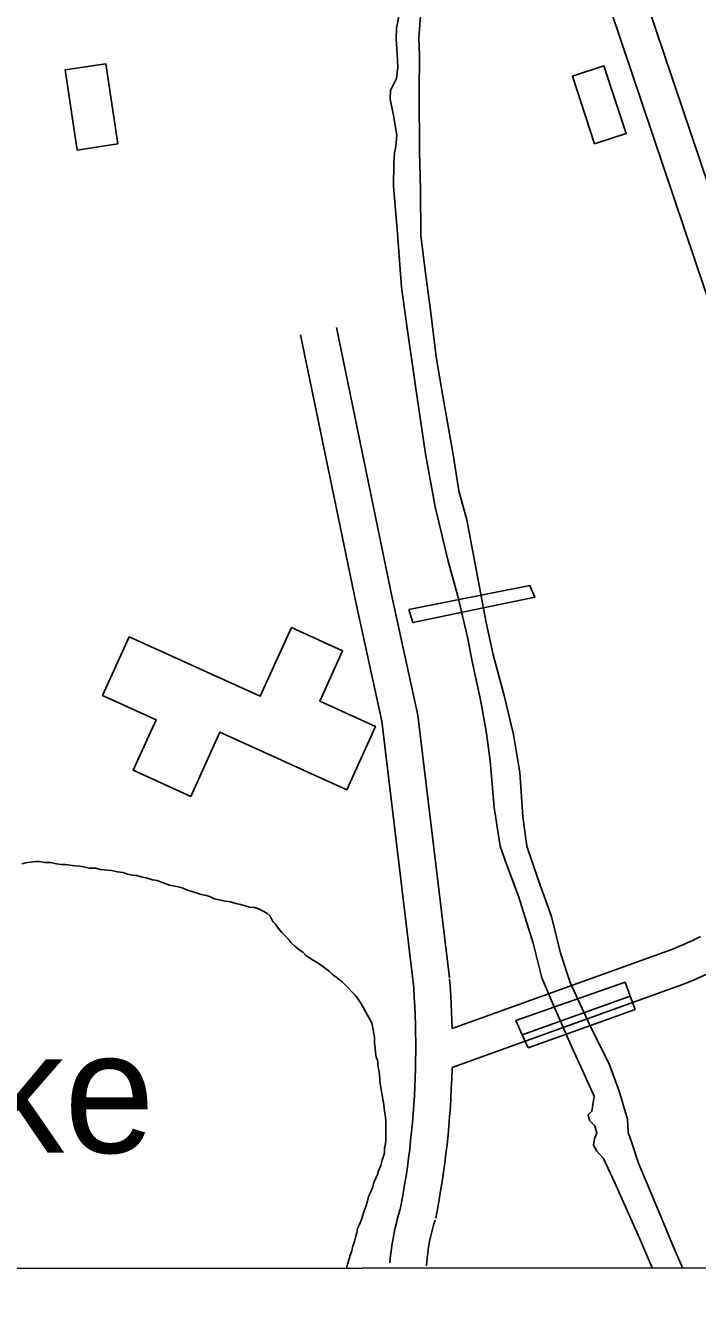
# Model space of a CAD drawing. Extents: x 3297716 to 3335574, y 688621 to 713991.
# Drawn here: x 3331741 to 3332293, y 693999 to 695051 of the extents above; entities that cross this region are included whole.
import ezdxf

# ---------------------------------------------------------------- set-up
doc = ezdxf.new("R2010")
doc.units = 0
for name, color, linetype in [('V-BLDG-OTLN', 7, 'Continuous'), ('V-BRDG-OTLN', 7, 'Continuous'), ('V-GRID-FRAM', 7, 'Continuous'), ('V-RIVR-IDEN', 7, 'Continuous'), ('V-ROAD-CNTR', 7, 'Continuous'), ('V-TOPO-SHOR', 7, 'Continuous')]:
    doc.layers.add(name, color=color, linetype=linetype)

msp = doc.modelspace()

# ---------------------------------------------------------------- linework, layer by layer
at = {"layer": 'V-BLDG-OTLN'}
for points in [[(3331783.8, 694948.8), (3331774, 695014.7), (3331807.4, 695019.7), (3331817.2, 694953.8)], [(3332208.9, 694953.8), (3332190.7, 695009.5), (3332216.6, 695018), (3332234.9, 694962.3)], [(3331826.5, 694548.8), (3331934.3, 694500), (3331959.8, 694556.5), (3332001.9, 694537.4), (3331983.2, 694496), (3332028.9, 694475.2), (3332005.4, 694423.2), (3331901, 694470.4), (3331877.2, 694417.7), (3331829.9, 694439.1), (3331848.8, 694480.7), (3331804.7, 694500.6)]]:
    msp.add_lwpolyline(points, close=True, dxfattribs=at)
at = {"layer": 'V-BRDG-OTLN'}
msp.add_line((3332149.5, 694221.8), (3332238.1, 694253.5), dxfattribs=at)
for points in [[(3332056.2, 694571.3), (3332155.8, 694590.9), (3332159.7, 694581.3), (3332059.7, 694560.5)], [(3332242.1, 694242.7), (3332154.4, 694211.1), (3332149.5, 694221.8), (3332144.1, 694233.6), (3332233.9, 694264.9), (3332238.1, 694253.5)]]:
    msp.add_lwpolyline(points, close=True, dxfattribs=at)
at = {"layer": 'V-GRID-FRAM'}
msp.add_lwpolyline([(3301838.5, 712184.2), (3333346.2, 712216.3), (3333372.6, 694031.5), (3301849.1, 693999.4), (3301838.5, 712184.2)], dxfattribs=at)
at = {"layer": 'V-ROAD-CNTR'}
for points in [[(3332187.1, 695167.7), (3332361.2, 694651.2), (3332374.1, 694594.4), (3332390.8, 694510.7), (3332398.4, 694458.6), (3332397.4, 694445.7)], [(3332221.6, 695159.4), (3332310.3, 694896)], [(3332089.7, 694268.5), (3332063.7, 694484.5), (3332042.3, 694582.1), (3331996.8, 694802.9)], [(3332059.9, 694265), (3332034.1, 694479.5), (3332013, 694575.9), (3331967.4, 694796.9)], [(3332295.9, 694302.6), (3332292.5, 694300.8), (3332289.1, 694299.1), (3332285.6, 694297.5), (3332282.2, 694295.9), (3332278.7, 694294.5), (3332275.1, 694293), (3332271.6, 694291.7), (3332271.8, 694291.8)], [(3332271.6, 694291.7), (3332092, 694227)], [(3332324.8, 694284.7), (3332317.7, 694280.4), (3332313.9, 694278.2), (3332310, 694276.1), (3332306.1, 694274.1), (3332302.2, 694272.1), (3332298.2, 694270.2), (3332294.2, 694268.5), (3332290.1, 694266.7), (3332286, 694265.1), (3332281.9, 694263.5), (3332281.6, 694263.4)], [(3332092, 694227), (3332091.1, 694246.6), (3332090.7, 694254.2), (3332090.2, 694261.9), (3332089.7, 694267.9)], [(3332048.9, 694076.8), (3332050.3, 694084.1), (3332051.6, 694091.3), (3332052.8, 694098.6), (3332054, 694105.8), (3332055.1, 694113.1), (3332056.1, 694120.4), (3332057, 694127.7), (3332057.8, 694135), (3332058.6, 694142.3), (3332059.3, 694149.6), (3332059.9, 694156.9), (3332060.4, 694164.3), (3332060.9, 694171.6), (3332061.3, 694178.9), (3332061.6, 694186.3), (3332061.8, 694193.6), (3332061.9, 694201), (3332062, 694208.3), (3332062, 694215.7), (3332061.9, 694223), (3332061.7, 694230.4), (3332061.5, 694237.7), (3332061.1, 694245.1), (3332060.7, 694252.4), (3332060.3, 694259.8), (3332059.8, 694265.6)], [(3332281.8, 694263.5), (3332091.8, 694195)], [(3332078.4, 694071.1), (3332079.8, 694078.6), (3332081.2, 694086.1), (3332082.4, 694093.7), (3332083.6, 694101.3), (3332084.8, 694108.9), (3332085.8, 694116.5), (3332086.8, 694124.1), (3332087.7, 694131.7), (3332088.5, 694139.3), (3332089.2, 694147), (3332089.8, 694154.6), (3332090.4, 694162.3), (3332090.8, 694169.9), (3332091.2, 694177.6), (3332091.6, 694185.2), (3332091.8, 694195)], [(3332040.8, 694034.3), (3332041.1, 694038.2), (3332041.5, 694042.2), (3332042, 694046.2), (3332042.6, 694050.2), (3332043.3, 694054.2), (3332044, 694058.1), (3332044.9, 694062.1), (3332045.8, 694066), (3332046.8, 694069.9), (3332047.9, 694073.8), (3332049, 694077.6), (3332049.3, 694078.5)], [(3332070.7, 694031.9), (3332071, 694035.4), (3332071.3, 694038.8), (3332071.8, 694042.2), (3332072.2, 694045.5), (3332072.8, 694048.9), (3332073.4, 694052.2), (3332074.1, 694055.5), (3332074.9, 694058.8), (3332075.8, 694062.1), (3332076.7, 694065.4), (3332077.7, 694068.7), (3332077.9, 694069.4)]]:
    msp.add_lwpolyline(points, dxfattribs=at)
at = {"layer": 'V-TOPO-SHOR'}
for points in [[(3332067.4, 695081), (3332064.4, 695041.1), (3332065.1, 695026.4), (3332064.9, 694996.4), (3332065, 694947.3), (3332065.8, 694916.3), (3332066.2, 694878.5), (3332070, 694847.5), (3332074.2, 694817.1), (3332078.7, 694779), (3332084.3, 694746.6), (3332092.6, 694698.5), (3332097.4, 694668.9), (3332104, 694645), (3332108.1, 694622.9), (3332119.9, 694560.5)], [(3332096.6, 694582.3), (3332088.7, 694610.9), (3332078, 694655.5), (3332070.1, 694699.2), (3332062.4, 694751), (3332054.4, 694806.2), (3332050.3, 694836.2), (3332047.1, 694880.1), (3332043.6, 694919), (3332043.9, 694937.7), (3332044.5, 694946.6), (3332045.5, 694952.1), (3332046.5, 694960.9), (3332043.8, 694977.3), (3332041, 694990.6), (3332041.3, 694997.7), (3332046.1, 695007.6), (3332047.4, 695016.9), (3332046.7, 695027.8), (3332046, 695040), (3332046.3, 695048.9), (3332049, 695062.9)], [(3332173.2, 694250.4), (3332165.6, 694268.5), (3332158.4, 694297.1), (3332146.4, 694335.6), (3332136.8, 694361.1), (3332131.3, 694376.8), (3332126.4, 694408.5), (3332123.2, 694447), (3332119.8, 694471.2), (3332115.3, 694497.1), (3332108.4, 694528.5), (3332104.9, 694547.5), (3332096.6, 694582.3)], [(3332119.9, 694560.5), (3332125.7, 694534), (3332134.7, 694500.6), (3332142.3, 694468.5), (3332147.5, 694437.2), (3332150, 694401.1), (3332153.1, 694376.9), (3332162.7, 694348.6), (3332173.4, 694319), (3332180.9, 694289), (3332188.8, 694264.8), (3332207, 694225.7)], [(3331738.5, 694362.4), (3331741.5, 694363.2), (3331745.4, 694363.7), (3331749.8, 694364.1), (3331752.8, 694364.1), (3331757.2, 694363.3), (3331761.6, 694363.3), (3331766.8, 694362.4), (3331771.1, 694361.6), (3331774.2, 694361.6), (3331778.1, 694361.2), (3331782, 694360.7), (3331786.4, 694360.3), (3331790.3, 694359.5), (3331793.8, 694358.6), (3331799, 694358.6), (3331803, 694357.7), (3331806, 694357.3), (3331812.1, 694356.9), (3331816.9, 694355.6), (3331821.3, 694355.2), (3331825.2, 694353.9), (3331829.1, 694353), (3331832.6, 694352.6), (3331837.4, 694351.3), (3331840.4, 694350.9), (3331845.7, 694349.1), (3331849.6, 694348.7), (3331854.4, 694346.6), (3331859.6, 694344.8)], [(3331859.6, 694344.8), (3331864, 694344), (3331869.2, 694342.7), (3331874.5, 694340.5), (3331878.4, 694339.6), (3331882.3, 694338.3), (3331885.8, 694337.1), (3331888.8, 694336.6), (3331892.8, 694335.3), (3331896.3, 694333.6), (3331900.2, 694332.7), (3331904.1, 694331.9), (3331909.8, 694331), (3331914.1, 694329.7), (3331918, 694328.9), (3331921.1, 694328), (3331925.5, 694326.7), (3331929.8, 694326.3), (3331933.3, 694325), (3331937.2, 694323.2), (3331939.9, 694321.5), (3331942.5, 694319.3), (3331944.7, 694315), (3331946.8, 694312.8), (3331949, 694309.3), (3331952.1, 694305.9), (3331955.1, 694302.8), (3331957.3, 694300.6), (3331959.5, 694297.6), (3331962.6, 694294.6), (3331966.1, 694291.5), (3331969.1, 694289.8), (3331971.3, 694287.2), (3331975.7, 694284.1), (3331980.9, 694281.1), (3331985.3, 694278.1), (3331987.9, 694276.3), (3331991, 694273.7), (3331994, 694271.1), (3331997.5, 694268.5), (3332001.9, 694265), (3332004.1, 694262.9), (3332006.2, 694260.7), (3332008.9, 694257.6), (3332011.9, 694254.6), (3332014.1, 694252), (3332016.3, 694248.5), (3332018.9, 694244.6), (3332021.1, 694240.3), (3332023.7, 694235.5), (3332025.9, 694231.6), (3332026.8, 694227.6), (3332027.2, 694224.2), (3332028.1, 694219.8), (3332028.1, 694215), (3332028.6, 694211.5), (3332029, 694206.7), (3332029.5, 694203.7), (3332030.8, 694199.8), (3332030.8, 694196.7), (3332031.7, 694192.4), (3332032.1, 694189.3), (3332032.6, 694184.5), (3332033, 694180.2), (3332033.9, 694175.4), (3332034.4, 694171.9), (3332035.2, 694167.5), (3332035.7, 694164.5), (3332036.1, 694161), (3332036.6, 694158), (3332037, 694154), (3332037.5, 694151), (3332037.5, 694146.6), (3332037.5, 694143.6), (3332037.5, 694140.1), (3332037.5, 694135.7), (3332037.1, 694131.8), (3332036.2, 694128.8), (3332036.2, 694124.4), (3332034.5, 694118.7), (3332033.2, 694114.4), (3332031.5, 694110), (3332030.6, 694107), (3332029.3, 694103.9), (3332027.6, 694100.4), (3332026.7, 694096.9), (3332025, 694093), (3332023.2, 694088.6), (3332022.4, 694085.2), (3332021.1, 694080.8), (3332019.4, 694076.4), (3332017.6, 694070.8), (3332015.9, 694066), (3332014.2, 694062.5), (3332013.7, 694059.4), (3332012.9, 694056.4), (3332011.6, 694052), (3332010.3, 694048.1), (3332009.4, 694044.2), (3332008.1, 694040.7), (3332007.3, 694037.6)], [(3332256.2, 694030.4), (3332246.8, 694052.1), (3332225.5, 694100.1), (3332216.2, 694120.2), (3332210.8, 694126.3), (3332208, 694131.1), (3332208.7, 694136.2), (3332210.7, 694141), (3332209, 694147.1), (3332204.6, 694151.5), (3332203.5, 694155.9), (3332206.6, 694159), (3332208.6, 694171.3), (3332198, 694194.8), (3332189.1, 694214.2), (3332173.2, 694250.4)], [(3332207, 694225.7), (3332220.8, 694197.9), (3332229.1, 694175.4), (3332235.9, 694152.6), (3332236.6, 694141.4), (3332239.4, 694132.9), (3332244.9, 694116.2), (3332260, 694080.4), (3332272.7, 694050.1), (3332281.1, 694030.4)], [(3332007.3, 694037.6), (3332006, 694033.3), (3332005.2, 694030.1)]]:
    msp.add_lwpolyline(points, dxfattribs=at)

# ---------------------------------------------------------------- texts
at = {"layer": 'V-RIVR-IDEN'}
msp.add_text('Lake', height=100, dxfattribs=at).set_placement((3331557.6, 694124.8))

doc.saveas('drawing.dxf')
